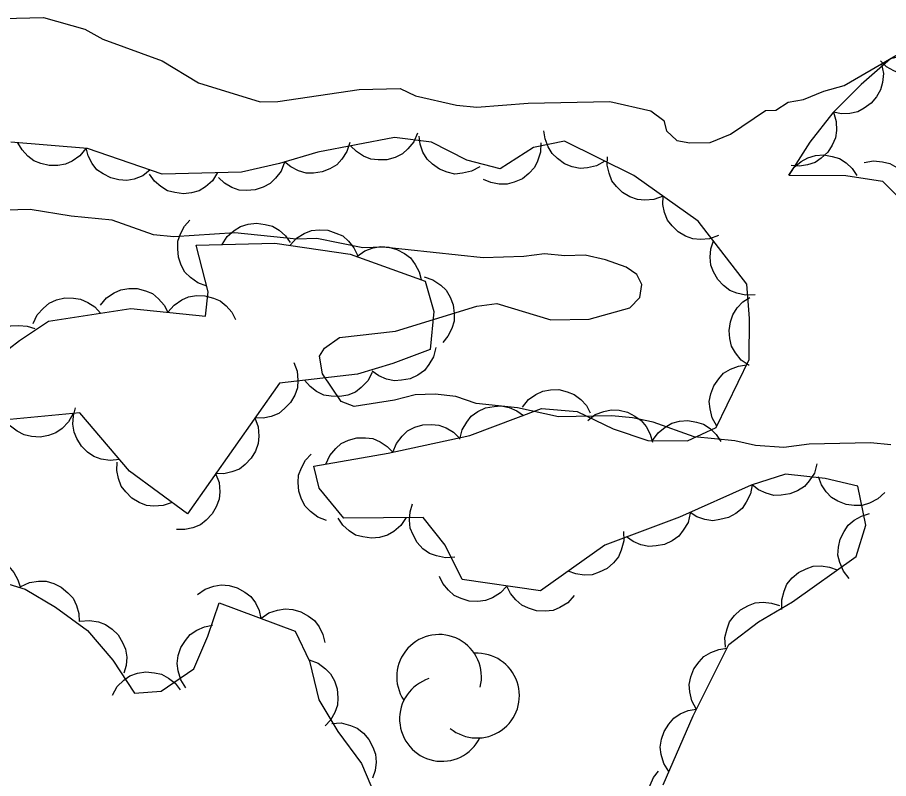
# Model space of a CAD drawing. Extents: x 336540 to 340074, y 5572036 to 5573747.
# Drawn here: x 337471.2 to 337509.59, y 5573458.45 to 5573491.99 of the extents above; entities that cross this region are included whole.
import ezdxf

# ---------------------------------------------------------------- set-up
doc = ezdxf.new("R2010")
doc.units = 0
doc.layers.add('Niveau 2', color=7, linetype='Continuous')
doc.layers.add('Niveau 44', color=7, linetype='Continuous')

msp = doc.modelspace()

# ---------------------------------------------------------------- linework, layer by layer
at = {"layer": 'Niveau 2'}
for points in [[(337470.55, 5573491.94), (337472.35, 5573491.99), (337474.16, 5573491.47), (337474.96, 5573491.03), (337477.57, 5573490.08), (337479.17, 5573489.11), (337481.89, 5573488.27), (337482.67, 5573488.29), (337486.26, 5573488.82), (337488.06, 5573488.86), (337488.74, 5573488.54), (337490.55, 5573488.13), (337491.45, 5573488.04), (337493.7, 5573488.21), (337497.3, 5573488.29), (337499.11, 5573487.88), (337499.68, 5573487.45), (337499.8, 5573487), (337500.26, 5573486.56), (337500.83, 5573486.46), (337501.73, 5573486.48), (337502.62, 5573486.84), (337504.17, 5573487.89), (337504.62, 5573487.9), (337505.17, 5573488.25), (337505.84, 5573488.38), (337506.73, 5573488.74), (337507.63, 5573488.99), (337512.29, 5573491.69)], [(337509.69, 5573473.15), (337508.79, 5573473.25), (337506.09, 5573473.18), (337504.97, 5573473.04), (337503.73, 5573473.13), (337502.82, 5573473.33), (337501.02, 5573473.51), (337499.21, 5573474.15), (337498.3, 5573474.35), (337497.4, 5573474.44), (337495.04, 5573474.39), (337493.23, 5573474.79), (337491.42, 5573474.98), (337490.52, 5573475.29), (337489.61, 5573475.39), (337488.72, 5573475.36), (337487.82, 5573475.12), (337486.03, 5573474.85), (337485.46, 5573475.06), (337484.64, 5573476.28), (337484.51, 5573477.07), (337484.73, 5573477.41), (337485.39, 5573477.88), (337487.86, 5573478.16), (337491.44, 5573479.26), (337492.33, 5573479.39), (337494.71, 5573478.66), (337496.4, 5573478.7), (337498.19, 5573479.19), (337498.63, 5573479.65), (337498.72, 5573480.22), (337498.49, 5573480.66), (337498.03, 5573480.99), (337497.12, 5573481.31), (337496.22, 5573481.51), (337495.32, 5573481.49), (337494.42, 5573481.58), (337493.52, 5573481.45), (337491.72, 5573481.4), (337487.32, 5573481.86), (337486.42, 5573481.84), (337484.39, 5573482.25), (337483.49, 5573482.22), (337480.78, 5573482.5), (337478.09, 5573482.32), (337477.19, 5573482.41), (337475.37, 5573483.05), (337473.57, 5573483.23), (337471.76, 5573483.53), (337469.06, 5573483.46)]]:
    msp.add_lwpolyline(points, dxfattribs=at)
at = {"layer": 'Niveau 44'}
for points in [[(337505.19, 5573485.04), (337507.71, 5573485.03), (337509.32, 5573484.78), (337511.67, 5573482.44), (337515.08, 5573483.25), (337517.8, 5573485.38), (337518.71, 5573486.74), (337519.43, 5573488.34), (337519.11, 5573489.72), (337517.9, 5573490.98), (337516.53, 5573491.7), (337509.68, 5573490.17), (337508.38, 5573489.03), (337507.14, 5573487.79), (337506.12, 5573486.5), (337505.19, 5573485.04)], [(337512.16, 5573490.73), (337512.01, 5573490.34), (337511.76, 5573490.02), (337511.52, 5573489.79), (337511.21, 5573489.63), (337510.86, 5573489.51), (337510.47, 5573489.49), (337510.15, 5573489.51), (337509.82, 5573489.64), (337509.5, 5573489.82), (337509.24, 5573490.07)], [(337509.28, 5573489.93), (337509.36, 5573489.52), (337509.32, 5573489.12), (337509.24, 5573488.8), (337509.06, 5573488.49), (337508.83, 5573488.21), (337508.51, 5573487.99), (337508.23, 5573487.83), (337507.88, 5573487.76), (337507.51, 5573487.74), (337507.16, 5573487.81)], [(337507.16, 5573487.81), (337507.28, 5573487.41), (337507.29, 5573487.01), (337507.25, 5573486.68), (337507.11, 5573486.36), (337506.91, 5573486.05), (337506.62, 5573485.79), (337506.36, 5573485.6), (337506.02, 5573485.49), (337505.66, 5573485.43), (337505.3, 5573485.46)], [(337497.08, 5573485.66), (337496.72, 5573485.45), (337496.32, 5573485.36), (337496, 5573485.33), (337495.65, 5573485.4), (337495.31, 5573485.54), (337495, 5573485.77), (337494.76, 5573485.99), (337494.58, 5573486.29), (337494.45, 5573486.64), (337494.4, 5573486.99)], [(337499.65, 5573458.18), (337500.98, 5573461.22), (337502.55, 5573464.36), (337503.85, 5573465.36), (337505.36, 5573466.24), (337508.16, 5573468.24), (337508.59, 5573469.62), (337508.24, 5573471.33), (337506.79, 5573471.67), (337505.05, 5573471.87), (337503.53, 5573471.38), (337500.37, 5573469.97), (337497.08, 5573468.74), (337494.25, 5573466.72), (337490.79, 5573467.22), (337490.05, 5573468.74), (337489.08, 5573469.96), (337485.58, 5573469.92), (337484.49, 5573471.24), (337484.26, 5573472.22), (337487.53, 5573472.79), (337491.14, 5573473.57), (337494.3, 5573474.75), (337495.87, 5573474.62), (337497.45, 5573473.86), (337498.98, 5573473.35), (337500.73, 5573473.33), (337501.99, 5573473.92), (337503.44, 5573476.91), (337503.46, 5573478.72), (337503.35, 5573480.24), (337501.2, 5573483.01), (337498.36, 5573485.02), (337495.31, 5573486.54), (337493.94, 5573486.26), (337492.47, 5573485.32), (337491, 5573485.7), (337489.44, 5573486.49), (337487.82, 5573486.7), (337484.44, 5573486.06), (337482.75, 5573485.56), (337481.07, 5573485.17), (337477.57, 5573485.09), (337474.29, 5573486.21), (337470.9, 5573486.5)], [(337488.83, 5573486.89), (337488.66, 5573486.51), (337488.4, 5573486.2), (337488.16, 5573485.98), (337487.84, 5573485.82), (337487.48, 5573485.72), (337487.1, 5573485.72), (337486.77, 5573485.74), (337486.45, 5573485.88), (337486.14, 5573486.08), (337485.88, 5573486.33)], [(337491.58, 5573485.41), (337491.21, 5573485.21), (337490.81, 5573485.12), (337490.48, 5573485.09), (337490.14, 5573485.17), (337489.8, 5573485.31), (337489.49, 5573485.53), (337489.25, 5573485.75), (337489.07, 5573486.06), (337488.94, 5573486.41), (337488.9, 5573486.76)], [(337474.21, 5573486.22), (337473.95, 5573485.89), (337473.61, 5573485.66), (337473.32, 5573485.52), (337472.97, 5573485.46), (337472.6, 5573485.46), (337472.23, 5573485.55), (337471.92, 5573485.67), (337471.65, 5573485.88), (337471.4, 5573486.16), (337471.22, 5573486.47)], [(337477.05, 5573485.27), (337476.72, 5573485.01), (337476.34, 5573484.87), (337476.02, 5573484.8), (337475.67, 5573484.83), (337475.31, 5573484.92), (337474.97, 5573485.1), (337474.7, 5573485.28), (337474.49, 5573485.56), (337474.31, 5573485.89), (337474.22, 5573486.24)], [(337485.85, 5573486.48), (337485.72, 5573486.08), (337485.49, 5573485.74), (337485.27, 5573485.5), (337484.97, 5573485.32), (337484.62, 5573485.18), (337484.24, 5573485.13), (337483.92, 5573485.13), (337483.58, 5573485.23), (337483.25, 5573485.4), (337482.97, 5573485.63)], [(337494.26, 5573486.47), (337494.25, 5573486.05), (337494.12, 5573485.66), (337493.98, 5573485.37), (337493.74, 5573485.11), (337493.45, 5573484.88), (337493.09, 5573484.73), (337492.78, 5573484.64), (337492.43, 5573484.64), (337492.06, 5573484.71), (337491.73, 5573484.85)], [(337499.65, 5573484.11), (337499.25, 5573483.96), (337498.85, 5573483.94), (337498.52, 5573483.96), (337498.19, 5573484.08), (337497.87, 5573484.27), (337497.6, 5573484.54), (337497.39, 5573484.79), (337497.27, 5573485.12), (337497.19, 5573485.48), (337497.2, 5573485.84)], [(337505.19, 5573485.04), (337505.43, 5573485.39), (337505.74, 5573485.64), (337506.03, 5573485.81), (337506.37, 5573485.9), (337506.73, 5573485.93), (337507.11, 5573485.86), (337507.42, 5573485.78), (337507.72, 5573485.58), (337507.99, 5573485.33), (337508.19, 5573485.03)], [(337482.97, 5573485.61), (337482.82, 5573485.22), (337482.57, 5573484.9), (337482.34, 5573484.67), (337482.03, 5573484.51), (337481.68, 5573484.39), (337481.29, 5573484.37), (337480.97, 5573484.38), (337480.64, 5573484.5), (337480.32, 5573484.69), (337480.05, 5573484.93)], [(337508.51, 5573485.59), (337508.92, 5573485.67), (337509.32, 5573485.63), (337509.64, 5573485.55), (337509.95, 5573485.38), (337510.23, 5573485.14), (337510.45, 5573484.83), (337510.61, 5573484.54), (337510.68, 5573484.2), (337510.7, 5573483.83), (337510.63, 5573483.47)], [(337480.02, 5573485.15), (337479.8, 5573484.79), (337479.49, 5573484.53), (337479.21, 5573484.35), (337478.87, 5573484.26), (337478.51, 5573484.22), (337478.13, 5573484.27), (337477.81, 5573484.35), (337477.51, 5573484.54), (337477.23, 5573484.78), (337477.02, 5573485.08)], [(337502.09, 5573482.38), (337501.7, 5573482.23), (337501.3, 5573482.2), (337500.97, 5573482.23), (337500.64, 5573482.35), (337500.32, 5573482.54), (337500.05, 5573482.81), (337499.84, 5573483.06), (337499.72, 5573483.39), (337499.64, 5573483.75), (337499.65, 5573484.11)], [(337479.54, 5573480.15), (337479.14, 5573480.29), (337478.82, 5573480.53), (337478.58, 5573480.76), (337478.41, 5573481.07), (337478.29, 5573481.42), (337478.26, 5573481.8), (337478.27, 5573482.13), (337478.38, 5573482.46), (337478.56, 5573482.79), (337478.8, 5573483.05)], [(337480.22, 5573481.98), (337480.44, 5573482.34), (337480.75, 5573482.6), (337481.03, 5573482.78), (337481.37, 5573482.88), (337481.73, 5573482.92), (337482.11, 5573482.87), (337482.43, 5573482.79), (337482.73, 5573482.61), (337483.01, 5573482.36), (337483.22, 5573482.07)], [(337483.21, 5573481.95), (337483.49, 5573482.26), (337483.84, 5573482.47), (337484.15, 5573482.6), (337484.5, 5573482.63), (337484.87, 5573482.61), (337485.23, 5573482.49), (337485.53, 5573482.36), (337485.79, 5573482.13), (337486.02, 5573481.84), (337486.18, 5573481.51)], [(337467.41, 5573474.38), (337469.9, 5573476.69), (337471.29, 5573477.76), (337472.57, 5573478.61), (337476.19, 5573479.17), (337479.48, 5573478.82), (337479.6, 5573479.9), (337479.08, 5573481.95), (337482.54, 5573482.05), (337485.86, 5573481.56), (337489.17, 5573480.37), (337489.55, 5573479.03), (337489.38, 5573477.35), (337487.74, 5573476.74), (337486.19, 5573476.27), (337482.74, 5573475.88), (337478.69, 5573470.12), (337476.13, 5573472), (337473.95, 5573474.56), (337470.55, 5573474.25), (337467.41, 5573474.38)], [(337503.71, 5573479.77), (337503.29, 5573479.75), (337502.9, 5573479.84), (337502.59, 5573479.96), (337502.31, 5573480.17), (337502.06, 5573480.44), (337501.88, 5573480.78), (337501.76, 5573481.08), (337501.73, 5573481.43), (337501.76, 5573481.8), (337501.87, 5573482.14)], [(337486.16, 5573481.45), (337486.5, 5573481.7), (337486.88, 5573481.83), (337487.21, 5573481.9), (337487.56, 5573481.87), (337487.92, 5573481.77), (337488.25, 5573481.59), (337488.52, 5573481.4), (337488.73, 5573481.11), (337488.9, 5573480.78), (337488.99, 5573480.44)], [(337489.12, 5573480.56), (337489.51, 5573480.43), (337489.85, 5573480.19), (337490.09, 5573479.97), (337490.27, 5573479.67), (337490.4, 5573479.32), (337490.44, 5573478.94), (337490.44, 5573478.61), (337490.34, 5573478.28), (337490.17, 5573477.95), (337489.94, 5573477.67)], [(337474.85, 5573479.31), (337475.12, 5573479.63), (337475.46, 5573479.85), (337475.76, 5573479.99), (337476.1, 5573480.05), (337476.47, 5573480.04), (337476.84, 5573479.94), (337477.15, 5573479.82), (337477.42, 5573479.59), (337477.66, 5573479.31), (337477.83, 5573479)], [(337477.83, 5573479), (337478.1, 5573479.31), (337478.44, 5573479.54), (337478.74, 5573479.68), (337479.09, 5573479.73), (337479.46, 5573479.72), (337479.83, 5573479.62), (337480.13, 5573479.5), (337480.4, 5573479.28), (337480.64, 5573479), (337480.81, 5573478.68)], [(337503.44, 5573476.65), (337503.09, 5573476.89), (337502.84, 5573477.21), (337502.67, 5573477.5), (337502.59, 5573477.84), (337502.56, 5573478.2), (337502.63, 5573478.58), (337502.72, 5573478.89), (337502.92, 5573479.19), (337503.17, 5573479.46), (337503.47, 5573479.65)], [(337471.89, 5573478.5), (337472.07, 5573478.88), (337472.34, 5573479.18), (337472.59, 5573479.4), (337472.92, 5573479.54), (337473.28, 5573479.63), (337473.66, 5573479.62), (337473.98, 5573479.58), (337474.3, 5573479.43), (337474.61, 5573479.23), (337474.86, 5573478.96)], [(337469.59, 5573476.45), (337469.56, 5573476.87), (337469.65, 5573477.26), (337469.77, 5573477.57), (337469.99, 5573477.85), (337470.26, 5573478.1), (337470.6, 5573478.28), (337470.9, 5573478.4), (337471.25, 5573478.42), (337471.62, 5573478.39), (337471.96, 5573478.28)], [(337489.64, 5573477.45), (337489.54, 5573477.04), (337489.33, 5573476.69), (337489.13, 5573476.43), (337488.84, 5573476.23), (337488.51, 5573476.07), (337488.13, 5573476), (337487.81, 5573475.97), (337487.46, 5573476.05), (337487.12, 5573476.19), (337486.83, 5573476.4)], [(337483.38, 5573476.79), (337483.53, 5573476.4), (337483.56, 5573476), (337483.54, 5573475.67), (337483.42, 5573475.34), (337483.23, 5573475.02), (337482.96, 5573474.75), (337482.71, 5573474.54), (337482.38, 5573474.41), (337482.02, 5573474.33), (337481.66, 5573474.34)], [(337502.02, 5573473.98), (337501.81, 5573474.34), (337501.72, 5573474.74), (337501.69, 5573475.07), (337501.75, 5573475.41), (337501.89, 5573475.76), (337502.11, 5573476.07), (337502.32, 5573476.31), (337502.63, 5573476.49), (337502.97, 5573476.63), (337503.33, 5573476.68)], [(337486.83, 5573476.34), (337486.64, 5573475.97), (337486.35, 5573475.68), (337486.09, 5573475.48), (337485.76, 5573475.35), (337485.4, 5573475.28), (337485.02, 5573475.3), (337484.7, 5573475.35), (337484.38, 5573475.51), (337484.09, 5573475.73), (337483.85, 5573476.01)], [(337493.45, 5573474.82), (337493.72, 5573475.15), (337494.05, 5573475.37), (337494.35, 5573475.52), (337494.69, 5573475.58), (337495.06, 5573475.59), (337495.43, 5573475.49), (337495.74, 5573475.38), (337496.02, 5573475.16), (337496.27, 5573474.89), (337496.44, 5573474.57)], [(337475.7, 5573472.51), (337475.28, 5573472.46), (337474.88, 5573472.53), (337474.57, 5573472.64), (337474.28, 5573472.84), (337474.02, 5573473.1), (337473.82, 5573473.43), (337473.69, 5573473.72), (337473.64, 5573474.07), (337473.66, 5573474.44), (337473.75, 5573474.79)], [(337490.69, 5573473.4), (337490.79, 5573473.81), (337491, 5573474.16), (337491.2, 5573474.42), (337491.49, 5573474.62), (337491.82, 5573474.78), (337492.2, 5573474.85), (337492.52, 5573474.88), (337492.87, 5573474.8), (337493.21, 5573474.66), (337493.5, 5573474.45)], [(337496.33, 5573474.23), (337496.66, 5573474.49), (337497.04, 5573474.63), (337497.37, 5573474.7), (337497.72, 5573474.68), (337498.08, 5573474.6), (337498.41, 5573474.42), (337498.68, 5573474.23), (337498.9, 5573473.96), (337499.08, 5573473.63), (337499.18, 5573473.28)], [(337473.65, 5573474.53), (337473.45, 5573474.17), (337473.16, 5573473.88), (337472.89, 5573473.69), (337472.56, 5573473.57), (337472.2, 5573473.5), (337471.81, 5573473.53), (337471.49, 5573473.59), (337471.18, 5573473.76), (337470.89, 5573473.98), (337470.66, 5573474.26)], [(337481.66, 5573474.34), (337481.81, 5573473.95), (337481.83, 5573473.54), (337481.81, 5573473.21), (337481.69, 5573472.88), (337481.5, 5573472.57), (337481.23, 5573472.29), (337480.98, 5573472.09), (337480.65, 5573471.96), (337480.29, 5573471.88), (337479.93, 5573471.89)], [(337487.74, 5573472.84), (337487.9, 5573473.22), (337488.15, 5573473.54), (337488.39, 5573473.77), (337488.71, 5573473.93), (337489.06, 5573474.04), (337489.44, 5573474.05), (337489.77, 5573474.03), (337490.09, 5573473.91), (337490.41, 5573473.72), (337490.67, 5573473.47)], [(337499.19, 5573473.35), (337499.43, 5573473.69), (337499.75, 5573473.94), (337500.03, 5573474.11), (337500.37, 5573474.2), (337500.74, 5573474.23), (337501.12, 5573474.16), (337501.43, 5573474.07), (337501.72, 5573473.87), (337501.99, 5573473.61), (337502.19, 5573473.31)], [(337484.79, 5573472.31), (337484.96, 5573472.69), (337485.23, 5573473), (337485.47, 5573473.22), (337485.79, 5573473.36), (337486.15, 5573473.46), (337486.53, 5573473.46), (337486.86, 5573473.43), (337487.18, 5573473.29), (337487.49, 5573473.09), (337487.74, 5573472.83)], [(337484.82, 5573469.82), (337484.43, 5573469.97), (337484.11, 5573470.22), (337483.88, 5573470.45), (337483.71, 5573470.76), (337483.6, 5573471.12), (337483.57, 5573471.5), (337483.59, 5573471.82), (337483.71, 5573472.15), (337483.89, 5573472.48), (337484.14, 5573472.74)], [(337478.01, 5573470.62), (337477.62, 5573470.48), (337477.21, 5573470.46), (337476.88, 5573470.49), (337476.56, 5573470.61), (337476.24, 5573470.81), (337475.97, 5573471.08), (337475.77, 5573471.34), (337475.65, 5573471.67), (337475.58, 5573472.03), (337475.59, 5573472.39)], [(337506.43, 5573472.32), (337506.32, 5573471.91), (337506.09, 5573471.57), (337505.88, 5573471.32), (337505.58, 5573471.13), (337505.24, 5573470.99), (337504.86, 5573470.94), (337504.54, 5573470.92), (337504.2, 5573471.02), (337503.86, 5573471.17), (337503.58, 5573471.4)], [(337479.93, 5573471.89), (337480.08, 5573471.5), (337480.11, 5573471.09), (337480.09, 5573470.76), (337479.96, 5573470.43), (337479.78, 5573470.11), (337479.51, 5573469.84), (337479.26, 5573469.63), (337478.93, 5573469.5), (337478.57, 5573469.43), (337478.21, 5573469.43)], [(337509.42, 5573471.05), (337509.11, 5573470.77), (337508.75, 5573470.59), (337508.43, 5573470.49), (337508.08, 5573470.48), (337507.72, 5573470.53), (337507.36, 5573470.68), (337507.08, 5573470.84), (337506.84, 5573471.09), (337506.63, 5573471.4), (337506.5, 5573471.74)], [(337503.58, 5573471.4), (337503.5, 5573470.99), (337503.32, 5573470.63), (337503.13, 5573470.35), (337502.86, 5573470.13), (337502.53, 5573469.95), (337502.16, 5573469.86), (337501.84, 5573469.81), (337501.49, 5573469.87), (337501.14, 5573469.99), (337500.84, 5573470.18)], [(337490.48, 5573468.2), (337490.06, 5573468.17), (337489.66, 5573468.26), (337489.35, 5573468.37), (337489.07, 5573468.58), (337488.82, 5573468.85), (337488.63, 5573469.19), (337488.51, 5573469.49), (337488.47, 5573469.84), (337488.5, 5573470.21), (337488.61, 5573470.55)], [(337500.85, 5573470.15), (337500.75, 5573469.74), (337500.54, 5573469.39), (337500.34, 5573469.13), (337500.05, 5573468.93), (337499.72, 5573468.77), (337499.34, 5573468.7), (337499.02, 5573468.67), (337498.67, 5573468.75), (337498.33, 5573468.89), (337498.04, 5573469.1)], [(337507.86, 5573467.26), (337507.6, 5573467.59), (337507.44, 5573467.97), (337507.36, 5573468.29), (337507.38, 5573468.64), (337507.46, 5573469), (337507.63, 5573469.34), (337507.81, 5573469.62), (337508.08, 5573469.84), (337508.4, 5573470.02), (337508.75, 5573470.13)], [(337488.33, 5573469.95), (337488.1, 5573469.6), (337487.78, 5573469.34), (337487.5, 5573469.17), (337487.16, 5573469.07), (337486.8, 5573469.04), (337486.42, 5573469.1), (337486.1, 5573469.18), (337485.81, 5573469.37), (337485.53, 5573469.62), (337485.33, 5573469.92)], [(337497.91, 5573469.33), (337497.92, 5573468.92), (337497.81, 5573468.52), (337497.69, 5573468.22), (337497.46, 5573467.95), (337497.18, 5573467.71), (337496.83, 5573467.54), (337496.53, 5573467.43), (337496.18, 5573467.42), (337495.81, 5573467.47), (337495.47, 5573467.59)], [(337468.46, 5573467.73), (337468.78, 5573468), (337469.16, 5573468.15), (337469.48, 5573468.23), (337469.83, 5573468.22), (337470.19, 5573468.14), (337470.54, 5573467.97), (337470.81, 5573467.8), (337471.04, 5573467.53), (337471.22, 5573467.21), (337471.33, 5573466.86)], [(337468.3, 5573467.78), (337471.54, 5573466.8), (337472.87, 5573466), (337474.29, 5573464.98), (337475.4, 5573463.67), (337476.36, 5573462.21), (337477.53, 5573462.3), (337478.97, 5573463.28), (337479.59, 5573464.73), (337480.09, 5573466.2), (337483.43, 5573464.94), (337484.07, 5573463.62), (337484.48, 5573461.92), (337485.32, 5573460.52), (337486.36, 5573459.11), (337486.98, 5573457.66), (337486.9, 5573456.38), (337483.42, 5573456.78), (337480.27, 5573455.5), (337479.79, 5573453.96)], [(337504.89, 5573465.9), (337504.88, 5573466.32), (337504.99, 5573466.71), (337505.11, 5573467.02), (337505.34, 5573467.29), (337505.62, 5573467.53), (337505.96, 5573467.69), (337506.27, 5573467.81), (337506.62, 5573467.82), (337506.99, 5573467.77), (337507.33, 5573467.65)], [(337492.77, 5573466.93), (337492.48, 5573466.63), (337492.13, 5573466.42), (337491.83, 5573466.29), (337491.48, 5573466.25), (337491.11, 5573466.27), (337490.75, 5573466.39), (337490.45, 5573466.52), (337490.19, 5573466.75), (337489.95, 5573467.04), (337489.8, 5573467.36)], [(337471.35, 5573466.91), (337471.73, 5573467.09), (337472.13, 5573467.15), (337472.46, 5573467.15), (337472.8, 5573467.05), (337473.13, 5573466.89), (337473.42, 5573466.64), (337473.65, 5573466.4), (337473.8, 5573466.08), (337473.9, 5573465.73), (337473.92, 5573465.37)], [(337479.13, 5573466.56), (337479.47, 5573466.8), (337479.85, 5573466.93), (337480.18, 5573466.99), (337480.53, 5573466.96), (337480.88, 5573466.86), (337481.22, 5573466.66), (337481.48, 5573466.47), (337481.69, 5573466.19), (337481.85, 5573465.85), (337481.93, 5573465.5)], [(337495.73, 5573466.51), (337495.45, 5573466.2), (337495.1, 5573465.99), (337494.8, 5573465.86), (337494.45, 5573465.82), (337494.08, 5573465.84), (337493.72, 5573465.96), (337493.42, 5573466.09), (337493.16, 5573466.32), (337492.92, 5573466.61), (337492.77, 5573466.93)], [(337502.4, 5573464.24), (337502.37, 5573464.66), (337502.47, 5573465.05), (337502.58, 5573465.36), (337502.8, 5573465.64), (337503.07, 5573465.89), (337503.41, 5573466.07), (337503.71, 5573466.19), (337504.06, 5573466.22), (337504.43, 5573466.18), (337504.78, 5573466.07)], [(337481.93, 5573465.5), (337482.28, 5573465.75), (337482.66, 5573465.87), (337482.99, 5573465.93), (337483.34, 5573465.9), (337483.69, 5573465.8), (337484.02, 5573465.61), (337484.29, 5573465.41), (337484.49, 5573465.13), (337484.66, 5573464.8), (337484.74, 5573464.45)], [(337473.95, 5573465.38), (337474.37, 5573465.42), (337474.77, 5573465.35), (337475.08, 5573465.24), (337475.37, 5573465.04), (337475.63, 5573464.78), (337475.83, 5573464.45), (337475.96, 5573464.15), (337476.01, 5573463.8), (337475.99, 5573463.43), (337475.89, 5573463.09)], [(337478.62, 5573462.45), (337478.39, 5573462.8), (337478.28, 5573463.2), (337478.23, 5573463.52), (337478.28, 5573463.87), (337478.4, 5573464.22), (337478.61, 5573464.54), (337478.81, 5573464.8), (337479.1, 5573464.99), (337479.44, 5573465.14), (337479.8, 5573465.21)], [(337501.12, 5573461.5), (337500.92, 5573461.87), (337500.83, 5573462.27), (337500.8, 5573462.59), (337500.87, 5573462.94), (337501.01, 5573463.28), (337501.24, 5573463.59), (337501.45, 5573463.83), (337501.76, 5573464.01), (337502.11, 5573464.14), (337502.46, 5573464.19)], [(337484.05, 5573463.68), (337484.45, 5573463.54), (337484.77, 5573463.29), (337485, 5573463.06), (337485.17, 5573462.75), (337485.29, 5573462.4), (337485.31, 5573462.01), (337485.3, 5573461.69), (337485.18, 5573461.36), (337485, 5573461.03), (337484.76, 5573460.77)], [(337475.38, 5573462.13), (337475.59, 5573462.5), (337475.88, 5573462.78), (337476.15, 5573462.97), (337476.48, 5573463.09), (337476.85, 5573463.15), (337477.23, 5573463.11), (337477.55, 5573463.05), (337477.86, 5573462.88), (337478.15, 5573462.65), (337478.37, 5573462.36)], [(337499.9, 5573458.76), (337499.68, 5573459.12), (337499.57, 5573459.51), (337499.53, 5573459.84), (337499.58, 5573460.18), (337499.7, 5573460.53), (337499.91, 5573460.85), (337500.12, 5573461.11), (337500.41, 5573461.3), (337500.75, 5573461.45), (337501.11, 5573461.51)], [(337485.05, 5573460.88), (337485.47, 5573460.9), (337485.87, 5573460.79), (337486.17, 5573460.67), (337486.45, 5573460.45), (337486.69, 5573460.17), (337486.86, 5573459.83), (337486.98, 5573459.52), (337487, 5573459.17), (337486.96, 5573458.8), (337486.84, 5573458.47)], [(337500.39, 5573455.94), (337499.99, 5573456.05), (337499.65, 5573456.27), (337499.4, 5573456.48), (337499.2, 5573456.78), (337499.06, 5573457.12), (337499, 5573457.5), (337498.99, 5573457.82), (337499.08, 5573458.16), (337499.23, 5573458.5), (337499.45, 5573458.78)]]:
    msp.add_lwpolyline(points, dxfattribs=at)
for centre, start, end in [((337489.78, 5573462.931), 345.9913, 213.4484), ((337491.454, 5573462.105), 230.659, 93.3434), ((337489.906, 5573461.078), 107.8375, 333.5261)]:
    msp.add_arc(centre, 1.867, start, end, dxfattribs=at)

doc.saveas('drawing.dxf')
